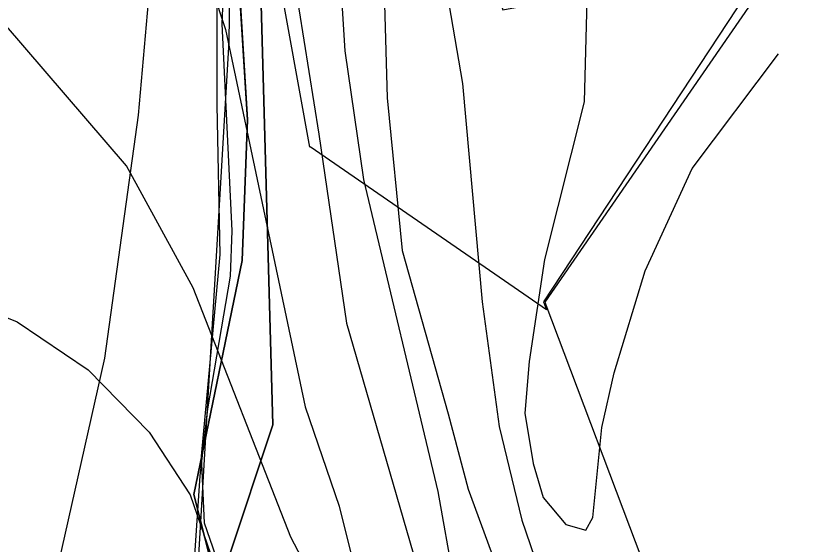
# Model space of a CAD drawing. Extents: x -662620 to -656370, y -1067090 to -1062990.
# Drawn here: x -660533.4 to -660453.2, y -1066149.9 to -1066096.5 of the extents above; entities that cross this region are included whole.
import ezdxf

# ---------------------------------------------------------------- set-up
doc = ezdxf.new("R2010")
doc.units = 0
for name, color, linetype in [('Agrotechnicka_opatreni_hrazkovani_a_dulkovani__mulcovani', 7, 'Continuous'), ('CHRANENE_LOZISKOVE_UZEMI', 7, 'Continuous'), ('HRANICE_KATASTRÁLNÍHO_ÚZEMÍ', 7, 'Continuous'), ('LOKÁLNÍ_BIOKORIDOR_-_STÁVAJÍCÍ', 7, 'Continuous'), ('OBVOD_PÚ', 7, 'Continuous'), ('ORNÁ_PŮDA_-_STÁVAJÍCÍ', 7, 'Continuous'), ('OSTATNÍ_PLOCHA_-_STÁVAJÍCÍ', 7, 'Continuous'), ('PLYNOVOD_-_STL', 7, 'Continuous'), ('SDELOVACÍ_VEDENÍ_-_PODZEMNÍ', 7, 'Continuous'), ('VRSTEVNICE_ZDŮRAZNĚNÁ', 7, 'Continuous'), ('VRSTEVNICE_ZÁKLADNÍ', 7, 'Continuous')]:
    doc.layers.add(name, color=color, linetype=linetype)

msp = doc.modelspace()

# ---------------------------------------------------------------- linework, layer by layer
at = {"layer": 'Agrotechnicka_opatreni_hrazkovani_a_dulkovani__mulcovani'}
msp.add_lwpolyline([(-660331.874, -1066210.915), (-660365.1, -1066205.8), (-660412.773, -1066201.982), (-660434.7, -1066201.4), (-660460.3, -1066197.4), (-660472.8, -1066193.3), (-660487.854, -1066184.508), (-660497.464, -1066174.868), (-660508.8, -1066163.6), (-660514.282, -1066147.755), (-660514.6, -1066141), (-660512.7, -1066120.6), (-660513, -1066105.5), (-660513, -1066083.9), (-660516.684, -1066066.414), (-660523.892, -1066060.992), (-660538.17, -1066059.737), (-660550.415, -1066061.811), (-660545.38, -1066106.742), (-660576.605, -1066331.932)], dxfattribs=at)
at = {"layer": 'CHRANENE_LOZISKOVE_UZEMI'}
for points in [[(-660327.62, -1066210.77), (-660366.47, -1066201.31), (-660445.63, -1066194.52), (-660484.78, -1066184.12), (-660511.87, -1066151.29), (-660507.38, -1066137.82), (-660508.74, -1066089.25), (-660515.152, -1066044.147), (-660529.21, -1066039.87), (-660528.43, -1066055.15), (-660587.84, -1066065.75), (-660589.82, -1066059.75), (-660608.75, -1066071.11), (-660621.4, -1066077.26), (-660620.93, -1066081.92), (-660647.24, -1066097.55), (-660659.26, -1066117.98), (-660661.5, -1066144.59), (-660674.571, -1066154.353)], [(-660580.85, -1066064.48), (-660528.43, -1066055.15), (-660529.21, -1066039.87), (-660515.29, -1066044.38), (-660508.74, -1066089.25), (-660507.38, -1066137.82), (-660511.87, -1066151.29), (-660505.16, -1066159.99), (-660484.78, -1066184.12), (-660445.63, -1066194.52)], [(-660428.99, -1066201.62), (-660465.66, -1066198.05), (-660486.11, -1066185.65), (-660491.94, -1066180.49), (-660501.33, -1066169.57), (-660510.13, -1066157.29), (-660513.71, -1066151.36), (-660515.35, -1066144.87), (-660510.48, -1066121.21), (-660509.93, -1066107.01), (-660510.96, -1066090.41), (-660513.4, -1066078.04), (-660516.87, -1066069.07), (-660521.57, -1066064.66), (-660526.47, -1066063.62), (-660545.13, -1066063.95)], [(-660428.99, -1066201.62), (-660465.66, -1066198.05), (-660486.11, -1066185.65), (-660491.94, -1066180.49), (-660501.33, -1066169.57), (-660510.13, -1066157.29), (-660513.71, -1066151.36), (-660515.35, -1066144.87), (-660510.48, -1066121.21), (-660509.93, -1066107.01), (-660510.96, -1066090.41), (-660513.4, -1066078.04), (-660516.87, -1066069.07), (-660521.57, -1066064.66), (-660526.47, -1066063.62), (-660545.13, -1066063.95)]]:
    msp.add_lwpolyline(points, dxfattribs=at)
at = {"layer": 'HRANICE_KATASTRÁLNÍHO_ÚZEMÍ'}
msp.add_lwpolyline([(-660484.91, -1065926.09), (-660486.29, -1065945.71), (-660488.19, -1065955.05), (-660492.72, -1065980.63), (-660493.74, -1065985.56), (-660495.03, -1065985.56), (-660495.06, -1065991.96), (-660495.08, -1065995.7), (-660492.36, -1065995.7), (-660488.36, -1066008.75), (-660483.31, -1066025.57), (-660482.17, -1066036.43), (-660481.12, -1066047.48), (-660463.16, -1066051.77), (-660460.02, -1066052.96), (-660455.21, -1066071.82), (-660455.83, -1066078.68), (-660458.21, -1066091.64), (-660458.31, -1066094.16), (-660479.88, -1066125.41), (-660469.4, -1066153.18), (-660453.78, -1066170.28), (-660447.21, -1066171.13)], dxfattribs=at)
at = {"layer": 'LOKÁLNÍ_BIOKORIDOR_-_STÁVAJÍCÍ'}
msp.add_lwpolyline([(-660508.746, -1066015.469), (-660484.114, -1066095.867), (-660458.312, -1066091.115), (-660458.625, -1066092.872), (-660480.006, -1066125.378), (-660479.697, -1066126.2), (-660482.991, -1066123.932), (-660503.607, -1066109.737), (-660503.65, -1066109.747), (-660515.545, -1066044.117), (-660529.21, -1066039.87), (-660528.43, -1066055.15), (-660587.84, -1066065.75), (-660589.82, -1066059.75), (-660608.75, -1066071.11), (-660623.509, -1066078.46), (-660622.581, -1066082.688), (-660645.117, -1066093.578), (-660653.305, -1066103.937), (-660668.113, -1066095.594), (-660677.408, -1066090.357)], dxfattribs=at)
at = {"layer": 'OBVOD_PÚ'}
for points in [[(-660507.38, -1066137.82), (-660508.74, -1066089.25)], [(-660511.87, -1066151.29), (-660507.38, -1066137.82)]]:
    msp.add_lwpolyline(points, dxfattribs=at)
at = {"layer": 'ORNÁ_PŮDA_-_STÁVAJÍCÍ'}
for p, q in [((-660510.96, -1066090.41), (-660509.93, -1066107.01)), ((-660509.93, -1066107.01), (-660510.48, -1066121.21)), ((-660510.48, -1066121.21), (-660515.35, -1066144.87)), ((-660515.35, -1066144.87), (-660513.71, -1066151.36))]:
    msp.add_line(p, q, dxfattribs=at)
msp.add_lwpolyline([(-660545.13, -1066063.95), (-660526.47, -1066063.62), (-660521.57, -1066064.66), (-660516.87, -1066069.07), (-660513.4, -1066078.04), (-660510.96, -1066090.41), (-660509.93, -1066107.01), (-660510.48, -1066121.21), (-660515.35, -1066144.87), (-660513.71, -1066151.36), (-660510.13, -1066157.29), (-660501.33, -1066169.57), (-660491.94, -1066180.49), (-660486.11, -1066185.65), (-660465.66, -1066198.05), (-660428.99, -1066201.62)], dxfattribs=at)
at = {"layer": 'OSTATNÍ_PLOCHA_-_STÁVAJÍCÍ'}
for p, q in [((-660508.74, -1066089.25), (-660507.38, -1066137.82)), ((-660508.74, -1066089.25), (-660507.38, -1066137.82)), ((-660509.93, -1066107.01), (-660510.96, -1066090.41)), ((-660509.93, -1066107.01), (-660510.96, -1066090.41)), ((-660510.48, -1066121.21), (-660509.93, -1066107.01)), ((-660510.48, -1066121.21), (-660509.93, -1066107.01)), ((-660515.35, -1066144.87), (-660510.48, -1066121.21)), ((-660515.35, -1066144.87), (-660510.48, -1066121.21)), ((-660507.38, -1066137.82), (-660511.87, -1066151.29)), ((-660507.38, -1066137.82), (-660511.87, -1066151.29)), ((-660513.71, -1066151.36), (-660515.35, -1066144.87)), ((-660513.71, -1066151.36), (-660515.35, -1066144.87))]:
    msp.add_line(p, q, dxfattribs=at)
for points in [[(-660678.44, -1066157.46), (-660661.5, -1066144.59), (-660659.26, -1066117.98), (-660651.89, -1066105.47), (-660647.24, -1066097.55), (-660620.93, -1066081.92), (-660621.4, -1066077.26), (-660608.75, -1066071.11), (-660589.82, -1066059.75), (-660587.84, -1066065.75), (-660580.85, -1066064.48), (-660528.43, -1066055.15), (-660529.21, -1066039.87), (-660515.29, -1066044.38), (-660508.74, -1066089.25), (-660507.38, -1066137.82), (-660511.87, -1066151.29), (-660505.16, -1066159.99), (-660484.78, -1066184.12), (-660445.63, -1066194.52), (-660366.47, -1066201.31), (-660327.62, -1066210.77)], [(-660678.44, -1066157.46), (-660661.5, -1066144.59), (-660659.26, -1066117.98), (-660651.89, -1066105.47), (-660647.24, -1066097.55), (-660620.93, -1066081.92), (-660621.4, -1066077.26), (-660608.75, -1066071.11), (-660589.82, -1066059.75), (-660587.84, -1066065.75), (-660580.85, -1066064.48), (-660528.43, -1066055.15), (-660529.21, -1066039.87), (-660515.29, -1066044.38), (-660508.74, -1066089.25), (-660507.38, -1066137.82), (-660511.87, -1066151.29), (-660505.16, -1066159.99), (-660484.78, -1066184.12), (-660445.63, -1066194.52), (-660366.47, -1066201.31), (-660327.62, -1066210.77)], [(-660428.99, -1066201.62), (-660465.66, -1066198.05), (-660486.11, -1066185.65), (-660491.94, -1066180.49), (-660501.33, -1066169.57), (-660510.13, -1066157.29), (-660513.71, -1066151.36), (-660515.35, -1066144.87), (-660510.48, -1066121.21), (-660509.93, -1066107.01), (-660510.96, -1066090.41), (-660513.4, -1066078.04), (-660516.87, -1066069.07), (-660521.57, -1066064.66), (-660526.47, -1066063.62), (-660545.13, -1066063.95)], [(-660428.99, -1066201.62), (-660465.66, -1066198.05), (-660486.11, -1066185.65), (-660491.94, -1066180.49), (-660501.33, -1066169.57), (-660510.13, -1066157.29), (-660513.71, -1066151.36), (-660515.35, -1066144.87), (-660510.48, -1066121.21), (-660509.93, -1066107.01), (-660510.96, -1066090.41), (-660513.4, -1066078.04), (-660516.87, -1066069.07), (-660521.57, -1066064.66), (-660526.47, -1066063.62), (-660545.13, -1066063.95)]]:
    msp.add_lwpolyline(points, dxfattribs=at)
at = {"layer": 'PLYNOVOD_-_STL'}
msp.add_lwpolyline([(-660515.28, -1066151.53), (-660514.73, -1066142.98), (-660513.94, -1066136.22), (-660511.64, -1066122.81), (-660511.5, -1066118.21), (-660512.5, -1066097.29), (-660511.92, -1066083.68), (-660511.14, -1066079.6), (-660510.828, -1066078.941), (-660510.539, -1066078.329), (-660501.03, -1066074.48), (-660498.39, -1066073.54), (-660495.91, -1066072.73), (-660491.02, -1066070.66), (-660487.89, -1066068.3), (-660486.2, -1066066.18), (-660485.43, -1066063.03), (-660485.32, -1066061.4), (-660485.01, -1066060.18), (-660483.849, -1066056.079), (-660481.141, -1066052.416), (-660479.539, -1066050.25)], dxfattribs=at)
at = {"layer": 'SDELOVACÍ_VEDENÍ_-_PODZEMNÍ'}
for points in [[(-660631.66, -1066351.01), (-660623.7, -1066333.6), (-660618.16, -1066322.84), (-660614.95, -1066317.64), (-660597.38, -1066294.35), (-660590.12, -1066285.08), (-660582.96, -1066275.88), (-660565.94, -1066253.52), (-660555.32, -1066238.75), (-660549.88, -1066230.2), (-660546.24, -1066220.14), (-660539.21, -1066193.13), (-660530.72, -1066159.41), (-660524.36, -1066131.09), (-660520.97, -1066106.51), (-660519.25, -1066087.03), (-660517.85, -1066080.63), (-660511.31, -1066076.85), (-660509.14, -1066076.09), (-660488.49, -1066066.29), (-660486.1, -1066063.94), (-660480.54, -1066057.02), (-660476.99, -1066054.04)], [(-660631.66, -1066351.01), (-660623.7, -1066333.6), (-660618.16, -1066322.84), (-660614.95, -1066317.64), (-660597.38, -1066294.35), (-660590.12, -1066285.08), (-660582.96, -1066275.88), (-660565.94, -1066253.52), (-660555.32, -1066238.75), (-660549.88, -1066230.2), (-660546.24, -1066220.14), (-660539.21, -1066193.13), (-660530.72, -1066159.41), (-660524.36, -1066131.09), (-660520.97, -1066106.51), (-660519.25, -1066087.03), (-660517.85, -1066080.63), (-660511.31, -1066076.85), (-660509.14, -1066076.09), (-660488.49, -1066066.29), (-660486.1, -1066063.94), (-660480.54, -1066057.02), (-660476.99, -1066054.04)], [(-660631.66, -1066351.01), (-660623.7, -1066333.6), (-660618.16, -1066322.84), (-660614.95, -1066317.64), (-660597.38, -1066294.35), (-660590.12, -1066285.08), (-660582.96, -1066275.88), (-660565.94, -1066253.52), (-660555.32, -1066238.75), (-660549.88, -1066230.2), (-660546.24, -1066220.14), (-660539.21, -1066193.13), (-660530.72, -1066159.41), (-660524.36, -1066131.09), (-660520.97, -1066106.51), (-660519.25, -1066087.03), (-660517.85, -1066080.63), (-660511.31, -1066076.85), (-660509.14, -1066076.09), (-660488.49, -1066066.29), (-660486.1, -1066063.94), (-660480.54, -1066057.02), (-660476.99, -1066054.04)], [(-660631.66, -1066351.01), (-660623.7, -1066333.6), (-660618.16, -1066322.84), (-660614.95, -1066317.64), (-660597.38, -1066294.35), (-660590.12, -1066285.08), (-660582.96, -1066275.88), (-660565.94, -1066253.52), (-660555.32, -1066238.75), (-660549.88, -1066230.2), (-660546.24, -1066220.14), (-660539.21, -1066193.13), (-660530.72, -1066159.41), (-660524.36, -1066131.09), (-660520.97, -1066106.51), (-660519.25, -1066087.03), (-660517.85, -1066080.63), (-660511.31, -1066076.85), (-660509.14, -1066076.09), (-660488.49, -1066066.29), (-660486.1, -1066063.94), (-660480.54, -1066057.02), (-660476.99, -1066054.04)], [(-660631.66, -1066351.01), (-660623.7, -1066333.6), (-660618.16, -1066322.84), (-660614.95, -1066317.64), (-660597.38, -1066294.35), (-660590.12, -1066285.08), (-660582.96, -1066275.88), (-660565.94, -1066253.52), (-660555.32, -1066238.75), (-660549.88, -1066230.2), (-660546.24, -1066220.14), (-660539.21, -1066193.13), (-660530.72, -1066159.41), (-660524.36, -1066131.09), (-660520.97, -1066106.51), (-660519.25, -1066087.03), (-660517.85, -1066080.63), (-660511.31, -1066076.85), (-660509.14, -1066076.09), (-660488.49, -1066066.29), (-660486.1, -1066063.94), (-660480.54, -1066057.02), (-660476.99, -1066054.04)], [(-660631.66, -1066351.01), (-660623.7, -1066333.6), (-660618.16, -1066322.84), (-660614.95, -1066317.64), (-660597.38, -1066294.35), (-660590.12, -1066285.08), (-660582.96, -1066275.88), (-660565.94, -1066253.52), (-660555.32, -1066238.75), (-660549.88, -1066230.2), (-660546.24, -1066220.14), (-660539.21, -1066193.13), (-660530.72, -1066159.41), (-660524.36, -1066131.09), (-660520.97, -1066106.51), (-660519.25, -1066087.03), (-660517.85, -1066080.63), (-660511.31, -1066076.85), (-660509.14, -1066076.09), (-660488.49, -1066066.29), (-660486.1, -1066063.94), (-660480.54, -1066057.02), (-660476.99, -1066054.04)], [(-660631.66, -1066351.01), (-660623.7, -1066333.6), (-660618.16, -1066322.84), (-660614.95, -1066317.64), (-660597.38, -1066294.35), (-660590.12, -1066285.08), (-660582.96, -1066275.88), (-660565.94, -1066253.52), (-660555.32, -1066238.75), (-660549.88, -1066230.2), (-660546.24, -1066220.14), (-660539.21, -1066193.13), (-660530.72, -1066159.41), (-660524.36, -1066131.09), (-660520.97, -1066106.51), (-660519.25, -1066087.03), (-660517.85, -1066080.63), (-660511.31, -1066076.85), (-660509.14, -1066076.09), (-660488.49, -1066066.29), (-660486.1, -1066063.94), (-660480.54, -1066057.02), (-660476.99, -1066054.04)], [(-660631.66, -1066351.01), (-660623.7, -1066333.6), (-660618.16, -1066322.84), (-660614.95, -1066317.64), (-660597.38, -1066294.35), (-660590.12, -1066285.08), (-660582.96, -1066275.88), (-660565.94, -1066253.52), (-660555.32, -1066238.75), (-660549.88, -1066230.2), (-660546.24, -1066220.14), (-660539.21, -1066193.13), (-660530.72, -1066159.41), (-660524.36, -1066131.09), (-660520.97, -1066106.51), (-660519.25, -1066087.03), (-660517.85, -1066080.63), (-660511.31, -1066076.85), (-660509.14, -1066076.09), (-660488.49, -1066066.29), (-660486.1, -1066063.94), (-660480.54, -1066057.02), (-660476.99, -1066054.04)], [(-660511.42, -1066068.59), (-660511.81, -1066099.07), (-660514.98, -1066152.75), (-660512.53, -1066252.75), (-660512.37, -1066358.51)], [(-660511.42, -1066068.59), (-660511.81, -1066099.07), (-660514.98, -1066152.75), (-660512.53, -1066252.75), (-660512.37, -1066358.51)]]:
    msp.add_lwpolyline(points, dxfattribs=at)
at = {"layer": 'VRSTEVNICE_ZDŮRAZNĚNÁ'}
msp.add_lwpolyline([(-660536.4, -1066038.523), (-660523.472, -1066044.562), (-660514.156, -1066056.888), (-660512.866, -1066059.324), (-660508.137, -1066075.805), (-660505.765, -1066089.392), (-660502.731, -1066108.435), (-660499.915, -1066127.534), (-660491.176, -1066157.768), (-660487.777, -1066164.371), (-660479.879, -1066172.723), (-660468.129, -1066179.262), (-660453.595, -1066182.952), (-660422.067, -1066183.469)], dxfattribs=at)
at = {"layer": 'VRSTEVNICE_ZÁKLADNÍ'}
for points in [[(-660501.544, -1066027.507), (-660495.095, -1066038.543), (-660489.792, -1066055.741), (-660487.213, -1066066.06), (-660482.196, -1066076.379), (-660476.464, -1066090.137), (-660475.604, -1066093.577), (-660475.891, -1066105.185), (-660479.903, -1066121.093), (-660481.48, -1066131.412), (-660481.909, -1066136.655), (-660481.05, -1066141.731), (-660480.046, -1066145.175), (-660477.754, -1066147.893), (-660475.747, -1066148.467), (-660475.03, -1066147.177), (-660474.132, -1066138.077), (-660472.881, -1066132.559), (-660469.728, -1066122.24), (-660464.998, -1066111.921), (-660456.256, -1066100.312)], [(-660501.544, -1066027.507), (-660495.095, -1066038.543), (-660489.792, -1066055.741), (-660487.213, -1066066.06), (-660482.196, -1066076.379), (-660476.464, -1066090.137), (-660475.604, -1066093.577), (-660475.891, -1066105.185), (-660479.903, -1066121.093), (-660481.48, -1066131.412), (-660481.909, -1066136.655), (-660481.05, -1066141.731), (-660480.046, -1066145.175), (-660477.754, -1066147.893), (-660475.747, -1066148.467), (-660475.03, -1066147.177), (-660474.132, -1066138.077), (-660472.881, -1066132.559), (-660469.728, -1066122.24), (-660464.998, -1066111.921), (-660456.256, -1066100.312)], [(-660526.625, -1066033.67), (-660523.472, -1066035.533), (-660514.013, -1066045.279), (-660507.42, -1066056.314), (-660504.124, -1066066.633), (-660501.544, -1066076.952), (-660500.111, -1066100.026), (-660498.201, -1066113.04), (-660490.692, -1066144.571), (-660489.106, -1066153.441), (-660483.57, -1066164.965), (-660479.621, -1066168.591), (-660471.982, -1066173.123), (-660462.757, -1066175.972), (-660446.087, -1066178.237)], [(-660526.625, -1066033.67), (-660523.472, -1066035.533), (-660514.013, -1066045.279), (-660507.42, -1066056.314), (-660504.124, -1066066.633), (-660501.544, -1066076.952), (-660500.111, -1066100.026), (-660498.201, -1066113.04), (-660490.692, -1066144.571), (-660489.106, -1066153.441), (-660483.57, -1066164.965), (-660479.621, -1066168.591), (-660471.982, -1066173.123), (-660462.757, -1066175.972), (-660446.087, -1066178.237)], [(-660504.267, -1066034.1), (-660500.827, -1066040.836), (-660497.388, -1066049.722), (-660490.795, -1066084.404), (-660490.365, -1066090.71), (-660488.216, -1066103.322), (-660486.209, -1066125.393), (-660484.489, -1066138.005), (-660482.196, -1066147.464), (-660480.047, -1066153.77), (-660477.755, -1066157.469), (-660472.881, -1066161.652), (-660462.706, -1066165.378), (-660454.107, -1066165.808), (-660447.801, -1066164.662)], [(-660504.267, -1066034.1), (-660500.827, -1066040.836), (-660497.388, -1066049.722), (-660490.795, -1066084.404), (-660490.365, -1066090.71), (-660488.216, -1066103.322), (-660486.209, -1066125.393), (-660484.489, -1066138.005), (-660482.196, -1066147.464), (-660480.047, -1066153.77), (-660477.755, -1066157.469), (-660472.881, -1066161.652), (-660462.706, -1066165.378), (-660454.107, -1066165.808), (-660447.801, -1066164.662)], [(-660512.007, -1066034.816), (-660505.987, -1066044.849), (-660504.554, -1066048.002), (-660500.684, -1066060.614), (-660498.534, -1066070.073), (-660496.098, -1066095.296), (-660495.811, -1066104.755), (-660494.304, -1066120.195), (-660489.649, -1066136.715), (-660487.642, -1066144.311), (-660483.2, -1066156.349), (-660481.943, -1066159.6), (-660473.454, -1066166.811), (-660466.432, -1066170.537), (-660460.126, -1066172.4), (-660450.667, -1066171.971)], [(-660512.007, -1066034.816), (-660505.987, -1066044.849), (-660504.554, -1066048.002), (-660500.684, -1066060.614), (-660498.534, -1066070.073), (-660496.098, -1066095.296), (-660495.811, -1066104.755), (-660494.304, -1066120.195), (-660489.649, -1066136.715), (-660487.642, -1066144.311), (-660483.2, -1066156.349), (-660481.943, -1066159.6), (-660473.454, -1066166.811), (-660466.432, -1066170.537), (-660460.126, -1066172.4), (-660450.667, -1066171.971)], [(-660533.504, -1066052.444), (-660529.348, -1066057.747), (-660525.478, -1066063.767), (-660523.185, -1066069.786), (-660517.452, -1066081.825), (-660512.15, -1066097.876), (-660504.124, -1066135.998), (-660500.684, -1066146.031), (-660497.675, -1066158.069), (-660495.668, -1066162.082), (-660490.365, -1066170.108), (-660481.766, -1066179.28), (-660474.171, -1066184.153), (-660469.012, -1066186.302), (-660461.846, -1066187.019), (-660446.822, -1066187.523)], [(-660533.504, -1066052.444), (-660529.348, -1066057.747), (-660525.478, -1066063.767), (-660523.185, -1066069.786), (-660517.452, -1066081.825), (-660512.15, -1066097.876), (-660504.124, -1066135.998), (-660500.684, -1066146.031), (-660497.675, -1066158.069), (-660495.668, -1066162.082), (-660490.365, -1066170.108), (-660481.766, -1066179.28), (-660474.171, -1066184.153), (-660469.012, -1066186.302), (-660461.846, -1066187.019), (-660446.822, -1066187.523)], [(-660502.261, -1066155.489), (-660505.557, -1066149.183), (-660515.446, -1066123.96), (-660522.182, -1066111.635), (-660534.507, -1066097.303)], [(-660502.261, -1066155.489), (-660505.557, -1066149.183), (-660515.446, -1066123.96), (-660522.182, -1066111.635), (-660534.507, -1066097.303)], [(-660537.517, -1066125.679), (-660533.217, -1066127.399), (-660526.052, -1066132.272), (-660519.889, -1066138.578), (-660515.732, -1066144.884), (-660511.576, -1066156.922), (-660507.994, -1066171.254), (-660505.127, -1066177.703), (-660502.261, -1066186.446), (-660496.242, -1066197.768), (-660489.792, -1066205.077), (-660479.474, -1066218.835), (-660465.572, -1066234.887)], [(-660537.517, -1066125.679), (-660533.217, -1066127.399), (-660526.052, -1066132.272), (-660519.889, -1066138.578), (-660515.732, -1066144.884), (-660511.576, -1066156.922), (-660507.994, -1066171.254), (-660505.127, -1066177.703), (-660502.261, -1066186.446), (-660496.242, -1066197.768), (-660489.792, -1066205.077), (-660479.474, -1066218.835), (-660465.572, -1066234.887)]]:
    msp.add_lwpolyline(points, dxfattribs=at)

doc.saveas('drawing.dxf')
